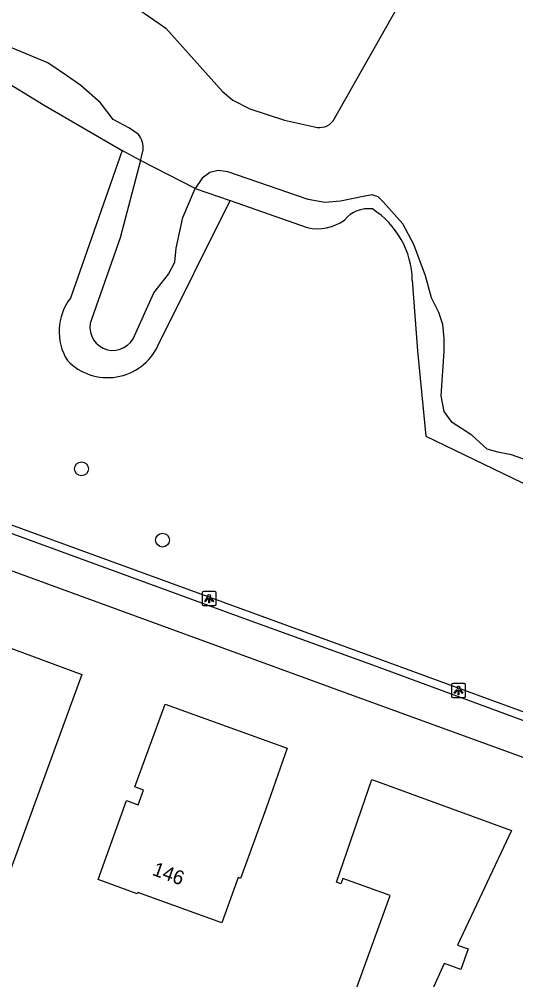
# Model space of a CAD drawing. Extents: x 155275 to 156263, y 382654 to 383635.
# Drawn here: x 156049.8 to 156084.9, y 383143.6 to 383211.6 of the extents above; entities that cross this region are included whole.
import ezdxf

# ---------------------------------------------------------------- set-up
doc = ezdxf.new("R2010")
doc.units = 0
for name, color, linetype in [('IMGEO_Boom', 7, 'Continuous'), ('IMGEO_Groenvoorziening', 7, 'Continuous'), ('IMGEO_Haag', 7, 'Continuous'), ('IMGEO_Lichtpunt', 7, 'Continuous'), ('IMGEO_Meer_plas_ven_vijver', 7, 'Continuous'), ('IMGEO_Oever', 7, 'Continuous'), ('IMGEO_Pand', 7, 'Continuous'), ('IMGEO_Pand_nummerreeks', 7, 'Continuous'), ('IMGEO_Voetpad_open', 7, 'Continuous')]:
    doc.layers.add(name, color=color, linetype=linetype)

msp = doc.modelspace()

# ---------------------------------------------------------------- linework, layer by layer
at = {"layer": 'IMGEO_Boom'}
for centre in [(156054.205, 383179.757), (156059.932, 383174.716)]:
    msp.add_circle(centre, 0.489, dxfattribs=at)
at = {"layer": 'IMGEO_Groenvoorziening'}
for points in [[(156045.083, 383209.448), (156051.57, 383205.483), (156057.066, 383202.276)], [(156057.066, 383202.276), (156053.414, 383191.834)], [(156059.602, 383188.454), (156064.709, 383198.738)], [(156064.709, 383198.738), (156070.147, 383196.819)], [(156077.579, 383193.105), (156077.94, 383188.095), (156078.545, 383182.064), (156088.055, 383177.478)]]:
    msp.add_lwpolyline(points, dxfattribs=at)
for centre, radius, start, end in [((156074.469, 383196.006), 2.152, 82.33404, 141.32903), ((156071.46, 383192.982), 6.12, 1.14933, 57.41692), ((156070.866, 383200.073), 3.333, 257.53625, 305.23371), ((156056.527, 383189.474), 3.906, 142.83083, 211.63752), ((156056.048, 383190.14), 3.934, 223.64332, 334.62171)]:
    msp.add_arc(centre, radius, start, end, dxfattribs=at)
at = {"layer": 'IMGEO_Haag'}
msp.add_lwpolyline([(156098.116, 383157.903), (156097.306, 383158.199), (156074.969, 383166.382), (155960.416, 383208.185), (155960.153, 383207.493)], dxfattribs=at)
at = {"layer": 'IMGEO_Lichtpunt'}
for p, q in [((156063.622, 383171.076), (156062.814, 383171.076)), ((156063.622, 383171.076), (156062.814, 383171.076)), ((156062.72, 383170.981), (156062.72, 383170.174)), ((156062.72, 383170.981), (156062.72, 383170.174)), ((156063.716, 383170.174), (156063.716, 383170.981)), ((156063.716, 383170.174), (156063.716, 383170.981)), ((156062.814, 383170.08), (156063.622, 383170.08)), ((156062.814, 383170.08), (156063.622, 383170.08)), ((156080.348, 383164.489), (156080.348, 383163.682)), ((156080.348, 383164.489), (156080.348, 383163.682)), ((156081.25, 383164.584), (156080.442, 383164.584)), ((156081.25, 383164.584), (156080.442, 383164.584)), ((156081.344, 383163.682), (156081.344, 383164.489)), ((156081.344, 383163.682), (156081.344, 383164.489)), ((156080.442, 383163.588), (156081.25, 383163.588)), ((156080.442, 383163.588), (156081.25, 383163.588))]:
    msp.add_line(p, q, dxfattribs=at)
for points in [[(156063.094, 383170.645), (156063.133, 383170.617), (156062.945, 383170.355), (156062.907, 383170.382), (156063.094, 383170.645)], [(156063.196, 383170.597), (156063.243, 383170.597), (156063.243, 383170.275), (156063.196, 383170.275), (156063.196, 383170.597)], [(156063.306, 383170.617), (156063.344, 383170.644), (156063.531, 383170.382), (156063.492, 383170.354), (156063.306, 383170.617)], [(156080.722, 383164.153), (156080.761, 383164.125), (156080.573, 383163.863), (156080.535, 383163.89), (156080.722, 383164.153)], [(156080.824, 383164.105), (156080.871, 383164.105), (156080.871, 383163.783), (156080.824, 383163.783), (156080.824, 383164.105)], [(156080.934, 383164.125), (156080.972, 383164.152), (156081.159, 383163.89), (156081.12, 383163.862), (156080.934, 383164.125)]]:
    msp.add_lwpolyline(points, dxfattribs=at)
for centre in [(156063.219, 383170.779), (156080.847, 383164.287)]:
    msp.add_circle(centre, 0.0994, dxfattribs=at)
for centre, start, end in [((156062.814, 383170.981), 90, 180), ((156062.814, 383170.981), 90, 180), ((156063.622, 383170.981), 0, 90), ((156063.622, 383170.981), 0, 90), ((156062.814, 383170.174), 180, 270), ((156062.814, 383170.174), 180, 270), ((156063.622, 383170.174), 270, 0), ((156063.622, 383170.174), 270, 360), ((156080.442, 383164.489), 90, 180), ((156080.442, 383164.489), 90, 180), ((156081.25, 383164.489), 0, 90), ((156081.25, 383164.489), 0, 90), ((156080.442, 383163.682), 180, 270), ((156080.442, 383163.682), 180, 270), ((156081.25, 383163.682), 270, 0), ((156081.25, 383163.682), 270, 360)]:
    msp.add_arc(centre, 0.0946, start, end, dxfattribs=at)
at = {"layer": 'IMGEO_Meer_plas_ven_vijver'}
for points in [[(156071.978, 383204.382), (156090.165, 383236.498), (156100.12, 383254.071), (156100.652, 383254.931), (156103.11, 383258.454), (156103.642, 383259.683), (156104.134, 383261.117), (156104.707, 383262.182), (156105.363, 383263.247), (156105.854, 383264.885), (156106.223, 383266.36), (156107.913, 383268.648), (156109.68, 383270.76), (156110.671, 383272.312), (156111.899, 383273.971), (156112.913, 383274.091)], [(156045.515, 383225.371), (156044.777, 383222.7), (156044.377, 383221.247), (156044.712, 383219.362), (156046.077, 383217.701), (156047.333, 383216.973), (156049.408, 383216.666), (156052.259, 383216.371), (156053.805, 383215.75), (156054.993, 383214.521), (156059.315, 383211.51), (156060.155, 383210.937), (156064.159, 383206.441), (156064.886, 383205.826), (156066.094, 383205.212), (156068.547, 383204.418), (156070.677, 383203.952)], [(156058.209, 383203.44), (156057.594, 383203.85), (156056.447, 383204.464), (156055.546, 383205.652), (156054.153, 383206.881), (156053.138, 383207.576), (156051.819, 383208.479), (156048.337, 383209.913), (156046.37, 383210.978), (156045.838, 383211.346), (156045.206, 383211.26), (156044.389, 383210.988), (156043.806, 383210.754)], [(156058.372, 383201.557), (156058.567, 383202.293)], [(156058.372, 383201.557), (156056.929, 383196.108), (156054.901, 383190.332)], [(156062.233, 383199.59), (156058.372, 383201.557)], [(156086.115, 383180.214), (156084.6, 383180.747), (156083.616, 383180.931), (156082.859, 383181.156), (156081.794, 383182.139), (156080.401, 383183.041), (156079.827, 383183.819), (156079.622, 383184.925), (156079.827, 383188.079), (156079.827, 383188.98), (156079.745, 383189.963), (156079.459, 383190.824), (156078.926, 383191.848), (156078.516, 383193.404), (156077.697, 383195.616), (156076.919, 383197.091), (156075.526, 383198.648), (156075.178, 383198.996), (156074.748, 383199.139), (156074.113, 383199.016), (156072.515, 383198.689), (156071.409, 383198.607), (156070.221, 383198.811), (156064.548, 383200.757), (156063.852, 383200.86), (156063.278, 383200.716), (156062.725, 383200.327), (156062.233, 383199.59)], [(156057.85, 383188.96), (156059.325, 383192.216), (156060.349, 383193.527), (156060.8, 383194.387), (156060.882, 383195.371), (156061.373, 383197.542), (156062.233, 383199.59)]]:
    msp.add_lwpolyline(points, dxfattribs=at)
for centre, radius, start, end in [((156071.025, 383205.082), 1.183, 252.88854, 323.69044), ((156056.918, 383202.408), 1.653, 356.0247, 38.64353), ((156056.432, 383189.768), 1.632, 159.7752, 330.3251)]:
    msp.add_arc(centre, radius, start, end, dxfattribs=at)
at = {"layer": 'IMGEO_Oever'}
for points in [[(156058.372, 383201.557), (156057.066, 383202.276)], [(156062.233, 383199.59), (156064.709, 383198.738)]]:
    msp.add_lwpolyline(points, dxfattribs=at)
at = {"layer": 'IMGEO_Pand'}
for points in [[(156049.184, 383151.391), (156048.987, 383151.462), (156048.464, 383150.025), (156045.174, 383151.221), (156045.1, 383151.019), (156043.16, 383151.725), (156048.767, 383167.235), (156054.236, 383165.208), (156049.184, 383151.391)], [(156065.444, 383150.792), (156065.278, 383150.853), (156064.121, 383147.647), (156058.181, 383149.791), (156058.147, 383149.697), (156055.374, 383150.698), (156057.392, 383156.29), (156057.574, 383156.224), (156058.205, 383155.996), (156058.579, 383157.031), (156057.963, 383157.253), (156060.109, 383163.12), (156068.74, 383159.997), (156067.26, 383155.759), (156065.444, 383150.792)], [(156066.464, 383133.67), (156066.52, 383133.849), (156069.558, 383142.729), (156069.874, 383142.623), (156069.726, 383142.184), (156072.908, 383140.999), (156076.014, 383149.574), (156072.663, 383150.779), (156072.523, 383150.409), (156072.222, 383150.523), (156074.713, 383157.793), (156084.578, 383154.186), (156080.777, 383146.069), (156081.53, 383145.799), (156081.009, 383144.348), (156080.105, 383144.673), (156079.84, 383144.768), (156073.866, 383131.51), (156073.687, 383131.033)]]:
    msp.add_lwpolyline(points, dxfattribs=at)
at = {"layer": 'IMGEO_Voetpad_open'}
for points in [[(155960.153, 383207.493), (156037.858, 383179.351), (156065.383, 383169.298), (156074.766, 383165.893), (156097.818, 383157.376)], [(156036.634, 383177.153), (156074.168, 383163.435), (156101.596, 383153.469), (156118.593, 383147.293)]]:
    msp.add_lwpolyline(points, dxfattribs=at)

# ---------------------------------------------------------------- texts
at = {"layer": 'IMGEO_Pand_nummerreeks'}
msp.add_text('146', height=1, rotation=339.95794, dxfattribs=at).set_placement((156059.141, 383151.044))

doc.saveas('drawing.dxf')
